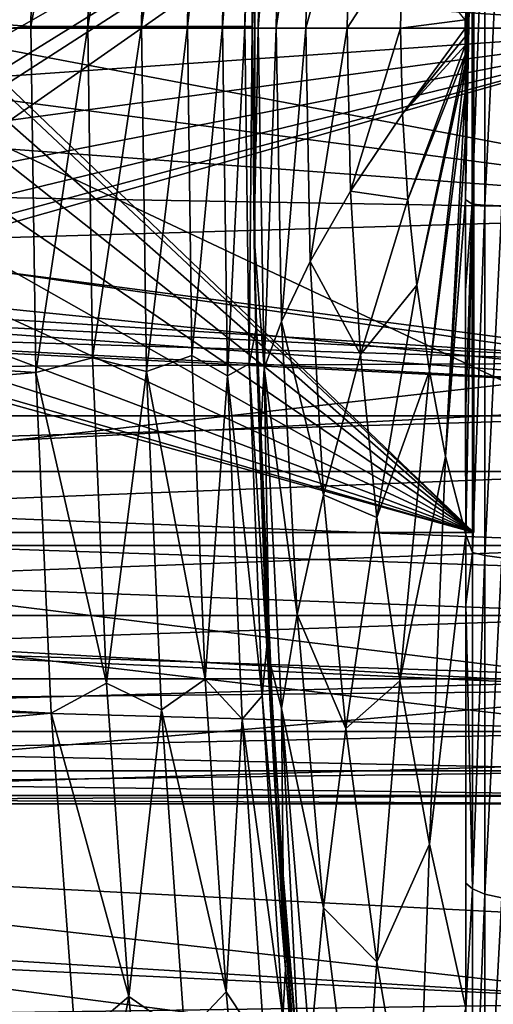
# Model space of a CAD drawing. Header units: millimetres. Extents: x -182 to 217, y -96 to 236.
# Tile 278 of 458: x 43.5 to 47.78, y -8.81 to 0.08. Entities that reach past the tile are written whole.
import ezdxf

# ---------------------------------------------------------------- set-up
doc = ezdxf.new("R2010")
doc.units = ezdxf.units.MM
doc.header["$LTSCALE"] = 52.148148
for name, color, linetype in [('705', 7, 'CONTINUOUS'), ('706', 7, 'CONTINUOUS'), ('711', 7, 'CONTINUOUS'), ('712', 7, 'CONTINUOUS'), ('715', 7, 'CONTINUOUS'), ('717', 7, 'CONTINUOUS'), ('718', 7, 'CONTINUOUS'), ('719', 7, 'CONTINUOUS'), ('720', 7, 'CONTINUOUS'), ('722', 7, 'CONTINUOUS'), ('723', 7, 'CONTINUOUS'), ('724', 7, 'CONTINUOUS'), ('726', 7, 'CONTINUOUS'), ('728', 7, 'CONTINUOUS'), ('731', 7, 'CONTINUOUS'), ('744', 7, 'CONTINUOUS'), ('745', 7, 'CONTINUOUS'), ('746', 7, 'CONTINUOUS'), ('747', 7, 'CONTINUOUS'), ('748', 7, 'CONTINUOUS'), ('765', 7, 'CONTINUOUS')]:
    doc.layers.add(name, color=color, linetype=linetype)

msp = doc.modelspace()

# ---------------------------------------------------------------- linework, layer by layer
at = {"layer": '705', "color": 7, "linetype": 'CONTINUOUS', "true_color": 0xaaaaaa}
for points in [[(51.1403, 1.6655, -22.4383), (51.1411, 0, -22.5), (41.9024, 1.5037, -22.4497), (51.1403, 1.6655, -22.4383)], [(41.9024, 1.5037, -22.4497), (51.1411, 0, -22.5), (42.1617, 1, -22.4778), (41.9024, 1.5037, -22.4497)], [(42.1617, 1, -22.4778), (51.1411, 0, -22.5), (42.3026, 0.5082, -22.4943), (42.1617, 1, -22.4778)], [(42.3026, 0.5082, -22.4943), (51.1411, 0, -22.5), (42.35, 0, -22.5), (42.3026, 0.5082, -22.4943)], [(51.1411, 0, -22.5), (51.1403, -1.6654, -22.4383), (42.35, 0, -22.5), (51.1411, 0, -22.5)], [(42.35, 0, -22.5), (51.1403, -1.6654, -22.4383), (42.3026, -0.5082, -22.4943), (42.35, 0, -22.5)], [(42.3026, -0.5082, -22.4943), (51.1403, -1.6654, -22.4383), (42.1617, -1, -22.4778), (42.3026, -0.5082, -22.4943)], [(42.1617, -1, -22.4778), (51.1403, -1.6654, -22.4383), (41.9024, -1.5037, -22.4497), (42.1617, -1, -22.4778)], [(41.9024, -1.5037, -22.4497), (51.1403, -1.6654, -22.4383), (41.5445, -1.9445, -22.4158), (41.9024, -1.5037, -22.4497)], [(51.1403, -1.6654, -22.4383), (51.1395, -3.3218, -22.2534), (41.5445, -1.9445, -22.4158), (51.1403, -1.6654, -22.4383)], [(41.5445, -1.9445, -22.4158), (51.1395, -3.3218, -22.2534), (41.1037, -2.3025, -22.3819), (41.5445, -1.9445, -22.4158)], [(41.1037, -2.3025, -22.3819), (51.1395, -3.3218, -22.2534), (40.6, -2.5617, -22.3537), (41.1037, -2.3025, -22.3819)], [(40.6, -2.5617, -22.3537), (51.1395, -3.3218, -22.2534), (39.9399, -2.7289, -22.3339), (40.6, -2.5617, -22.3537)], [(51.1395, -3.3218, -22.2534), (31.897, -4.3172, -22.0819), (39.2601, -2.7289, -22.3339), (51.1395, -3.3218, -22.2534)], [(39.9399, -2.7289, -22.3339), (51.1395, -3.3218, -22.2534), (39.2601, -2.7289, -22.3339), (39.9399, -2.7289, -22.3339)], [(51.1389, -4.96, -21.9465), (31.897, -4.3172, -22.0819), (51.1395, -3.3218, -22.2534), (51.1389, -4.96, -21.9465)], [(31.5503, -7.1354, -21.3386), (31.897, -4.3172, -22.0819), (51.1384, -6.5709, -21.5191), (31.5503, -7.1354, -21.3386)], [(51.1384, -6.5709, -21.5191), (31.897, -4.3172, -22.0819), (51.1389, -4.96, -21.9465), (51.1384, -6.5709, -21.5191)], [(51.138, -8.1458, -20.9737), (31.5503, -7.1354, -21.3386), (51.1384, -6.5709, -21.5191), (51.138, -8.1458, -20.9737)], [(31.0307, -9.8607, -20.2241), (31.5503, -7.1354, -21.3386), (51.1377, -9.6759, -20.3132), (31.0307, -9.8607, -20.2241)], [(51.1377, -9.6759, -20.3132), (31.5503, -7.1354, -21.3386), (51.138, -8.1458, -20.9737), (51.1377, -9.6759, -20.3132)]]:
    msp.add_3dface(points, dxfattribs=at)
at = {"layer": '706', "color": 7, "linetype": 'CONTINUOUS', "true_color": 0xaaaaaa}
for points in [[(43.6478, 3.1351, 22.2805), (21.6, 1.6814, 22.4371), (43.6, 0.0143, 22.5), (43.6478, 3.1351, 22.2805)], [(21.6, 1.6814, 22.4371), (21.6, -1.6814, 22.4371), (43.6, 0.0143, 22.5), (21.6, 1.6814, 22.4371)], [(43.6, 0.0143, 22.5), (21.6, -1.6814, 22.4371), (43.647, -3.1081, 22.2843), (43.6, 0.0143, 22.5)], [(21.6, -1.6814, 22.4371), (21.6, -5.0066, 21.9359), (43.647, -3.1081, 22.2843), (21.6, -1.6814, 22.4371)], [(43.647, -3.1081, 22.2843), (21.6, -5.0066, 21.9359), (43.7855, -6.18, 21.6346), (43.647, -3.1081, 22.2843)], [(21.6, -5.0066, 21.9359), (21.6, -8.22, 20.9447), (43.7855, -6.18, 21.6346), (21.6, -5.0066, 21.9359)], [(43.7855, -6.18, 21.6346), (21.6, -8.22, 20.9447), (44.005, -9.1472, 20.5567), (43.7855, -6.18, 21.6346)], [(21.6, -8.22, 20.9447), (21.6, -11.2497, 19.4857), (44.005, -9.1472, 20.5567), (21.6, -8.22, 20.9447)]]:
    msp.add_3dface(points, dxfattribs=at)
at = {"layer": '711', "color": 7, "linetype": 'CONTINUOUS', "true_color": 0xaaaaaa}
for points in [[(49.6, 3.0208, 20.0404), (49.6, 0, 20.2668), (26.5983, 1.5713, 20.8099), (49.6, 3.0208, 20.0404)], [(42.35, 0, -20.4566), (49.6, 3.0208, -20.0404), (42.3025, 0.5087, -20.4516), (42.35, 0, -20.4566)], [(49.6, 0, -20.2668), (49.6, 3.0208, -20.0404), (42.35, 0, -20.4566), (49.6, 0, -20.2668)], [(26.5983, 1.5713, 20.8099), (49.6, 0, 20.2668), (26.5983, 0, 20.8691), (26.5983, 1.5713, 20.8099)]]:
    msp.add_3dface(points, dxfattribs=at)
at = {"layer": '712', "color": 7, "linetype": 'CONTINUOUS', "true_color": 0xaaaaaa}
for points in [[(49.6, 0, 20.2668), (49.6, -3.0208, 20.0404), (26.5983, 0, 20.8691), (49.6, 0, 20.2668)], [(26.5983, 0, 20.8691), (49.6, -3.0208, 20.0404), (26.5983, -1.5713, 20.8099), (26.5983, 0, 20.8691)], [(49.6, -3.0208, -20.0404), (49.6, 0, -20.2668), (40.6, -2.5617, -20.3418), (49.6, -3.0208, -20.0404)], [(40.6, -2.5617, -20.3418), (49.6, 0, -20.2668), (41.1032, -2.3028, -20.3595), (40.6, -2.5617, -20.3418)], [(41.1032, -2.3028, -20.3595), (49.6, 0, -20.2668), (41.5436, -1.9455, -20.3851), (41.1032, -2.3028, -20.3595)], [(41.5436, -1.9455, -20.3851), (49.6, 0, -20.2668), (41.9018, -1.5047, -20.413), (41.5436, -1.9455, -20.3851)], [(41.9018, -1.5047, -20.413), (49.6, 0, -20.2668), (42.1617, -1, -20.4371), (41.9018, -1.5047, -20.413)], [(42.1617, -1, -20.4371), (49.6, 0, -20.2668), (42.3025, -0.5087, -20.4516), (42.1617, -1, -20.4371)], [(49.6, 0, -20.2668), (42.35, 0, -20.4566), (42.3025, -0.5087, -20.4516), (49.6, 0, -20.2668)], [(26.5983, -1.5713, 20.8099), (49.6, -3.0208, 20.0404), (26.5983, -3.1336, 20.6325), (26.5983, -1.5713, 20.8099)], [(39.9413, -2.7287, -20.3375), (49.6, -3.0208, -20.0404), (40.6, -2.5617, -20.3418), (39.9413, -2.7287, -20.3375)], [(49.6, -3.0208, -20.0404), (39.9413, -2.7287, -20.3375), (30.9771, -5.135, -20.1092), (49.6, -3.0208, -20.0404)], [(49.6, -3.0208, 20.0404), (49.6, -5.974, 19.3663), (26.5983, -3.1336, 20.6325), (49.6, -3.0208, 20.0404)], [(49.6, -5.974, -19.3663), (49.6, -3.0208, -20.0404), (30.9771, -5.135, -20.1092), (49.6, -5.974, -19.3663)], [(26.5983, -3.1336, 20.6325), (49.6, -5.974, 19.3663), (26.5983, -4.6782, 20.338), (26.5983, -3.1336, 20.6325)], [(26.5983, -4.6782, 20.338), (49.6, -5.974, 19.3663), (26.5983, -6.1963, 19.928), (26.5983, -4.6782, 20.338)], [(30.6055, -7.628, -19.3123), (49.6, -5.974, -19.3663), (30.9771, -5.135, -20.1092), (30.6055, -7.628, -19.3123)], [(49.6, -5.974, 19.3663), (49.6, -8.7938, 18.2596), (26.5983, -6.1963, 19.928), (49.6, -5.974, 19.3663)], [(49.6, -8.7938, -18.2596), (49.6, -5.974, -19.3663), (30.6055, -7.628, -19.3123), (49.6, -8.7938, -18.2596)], [(26.5983, -6.1963, 19.928), (49.6, -8.7938, 18.2596), (26.5983, -7.6791, 19.4049), (26.5983, -6.1963, 19.928)], [(30.0858, -10.0277, -18.1978), (49.6, -8.7938, -18.2596), (30.6055, -7.628, -19.3123), (30.0858, -10.0277, -18.1978)], [(26.5983, -7.6791, 19.4049), (49.6, -8.7938, 18.2596), (26.5983, -9.1183, 18.7717), (26.5983, -7.6791, 19.4049)], [(49.6, -8.7938, 18.2596), (49.6, -11.4168, 16.7451), (26.5983, -9.1183, 18.7717), (49.6, -8.7938, 18.2596)], [(49.6, -11.4168, -16.7451), (49.6, -8.7938, -18.2596), (30.0858, -10.0277, -18.1978), (49.6, -11.4168, -16.7451)]]:
    msp.add_3dface(points, dxfattribs=at)
at = {"layer": '715', "color": 7, "linetype": 'CONTINUOUS', "true_color": 0xaaaaaa}
for points in [[(49.6, -7, -4), (49.6, -7, 4), (32.6, -7, 4), (49.6, -7, -4)], [(32.6, -7, -4), (49.6, -7, -4), (32.6, -7, 4), (32.6, -7, -4)]]:
    msp.add_3dface(points, dxfattribs=at)
at = {"layer": '717', "color": 7, "linetype": 'CONTINUOUS', "true_color": 0xaaaaaa}
for points in [[(49.6, -3.5, -7), (49.6, -4, -7), (32.6, -4, -7), (49.6, -3.5, -7)], [(49.6, -3.5, -7), (32.6, -4, -7), (39.6, -3.5, -7), (49.6, -3.5, -7)]]:
    msp.add_3dface(points, dxfattribs=at)
at = {"layer": '718', "color": 7, "linetype": 'CONTINUOUS', "true_color": 0xaaaaaa}
for points in [[(49.6, -4, 7), (49.6, 4, 7), (32.6, 4, 7), (49.6, -4, 7)], [(49.6, -4, 7), (32.6, 4, 7), (32.6, -4, 7), (49.6, -4, 7)]]:
    msp.add_3dface(points, dxfattribs=at)
at = {"layer": '719', "color": 7, "linetype": 'CONTINUOUS', "true_color": 0xaaaaaa}
for points in [[(47.6, -4.55, -4.55), (47.6, -4.55, 4.55), (47.6, 4.55, 4.55), (47.6, -4.55, -4.55)], [(47.6, 4.55, -4.55), (47.6, -4.55, -4.55), (47.6, 4.55, 4.55), (47.6, 4.55, -4.55)]]:
    msp.add_3dface(points, dxfattribs=at)
at = {"layer": '720', "color": 7, "linetype": 'CONTINUOUS', "true_color": 0xaaaaaa}
for points in [[(32.6, -4.55, 4.55), (32.6, 4.55, 4.55), (47.6, 4.55, 4.55), (32.6, -4.55, 4.55)], [(47.6, -4.55, 4.55), (32.6, -4.55, 4.55), (47.6, 4.55, 4.55), (47.6, -4.55, 4.55)]]:
    msp.add_3dface(points, dxfattribs=at)
at = {"layer": '722', "color": 7, "linetype": 'CONTINUOUS', "true_color": 0xaaaaaa}
for points in [[(47.6, -4.55, -4.55), (47.6, 4.55, -4.55), (41.191, 1.591, -4.55), (47.6, -4.55, -4.55)], [(41.5486, 1.125, -4.55), (47.6, -4.55, -4.55), (41.191, 1.591, -4.55), (41.5486, 1.125, -4.55)], [(41.7733, 0.5824, -4.55), (47.6, -4.55, -4.55), (41.5486, 1.125, -4.55), (41.7733, 0.5824, -4.55)], [(41.85, 0, -4.55), (47.6, -4.55, -4.55), (41.7733, 0.5824, -4.55), (41.85, 0, -4.55)], [(41.7733, -0.5824, -4.55), (47.6, -4.55, -4.55), (41.85, 0, -4.55), (41.7733, -0.5824, -4.55)], [(41.5486, -1.125, -4.55), (47.6, -4.55, -4.55), (41.7733, -0.5824, -4.55), (41.5486, -1.125, -4.55)], [(41.191, -1.591, -4.55), (47.6, -4.55, -4.55), (41.5486, -1.125, -4.55), (41.191, -1.591, -4.55)], [(40.725, -1.9485, -4.55), (47.6, -4.55, -4.55), (41.191, -1.591, -4.55), (40.725, -1.9485, -4.55)], [(40.1823, -2.1733, -4.55), (47.6, -4.55, -4.55), (40.725, -1.9485, -4.55), (40.1823, -2.1733, -4.55)], [(32.6, -4.55, -4.55), (47.6, -4.55, -4.55), (39.0177, -2.1733, -4.55), (32.6, -4.55, -4.55)], [(47.6, -4.55, -4.55), (39.6, -2.25, -4.55), (39.0177, -2.1733, -4.55), (47.6, -4.55, -4.55)], [(39.6, -2.25, -4.55), (47.6, -4.55, -4.55), (40.1823, -2.1733, -4.55), (39.6, -2.25, -4.55)]]:
    msp.add_3dface(points, dxfattribs=at)
at = {"layer": '723', "color": 7, "linetype": 'CONTINUOUS', "true_color": 0xaaaaaa}
for points in [[(32.6, -4.55, -4.55), (32.6, -4.55, 4.55), (47.6, -4.55, 4.55), (32.6, -4.55, -4.55)], [(32.6, -4.55, -4.55), (47.6, -4.55, 4.55), (47.6, -4.55, -4.55), (32.6, -4.55, -4.55)]]:
    msp.add_3dface(points, dxfattribs=at)
at = {"layer": '724', "color": 7, "linetype": 'CONTINUOUS', "true_color": 0xaaaaaa}
for points in [[(49.6, -4.6676, 6.9248), (49.6, -4, 7), (32.6, -4.6676, 6.9248), (49.6, -4.6676, 6.9248)], [(49.6, -4, 7), (32.6, -4, 7), (32.6, -4.6676, 6.9248), (49.6, -4, 7)], [(49.6, -5.3016, 6.7029), (49.6, -4.6676, 6.9248), (32.6, -5.3016, 6.7029), (49.6, -5.3016, 6.7029)], [(49.6, -4.6676, 6.9248), (32.6, -4.6676, 6.9248), (32.6, -5.3016, 6.7029), (49.6, -4.6676, 6.9248)], [(49.6, -5.8705, 6.3455), (49.6, -5.3016, 6.7029), (32.6, -5.8705, 6.3455), (49.6, -5.8705, 6.3455)], [(49.6, -5.3016, 6.7029), (32.6, -5.3016, 6.7029), (32.6, -5.8705, 6.3455), (49.6, -5.3016, 6.7029)], [(49.6, -6.3455, 5.8705), (49.6, -5.8705, 6.3455), (32.6, -6.3455, 5.8705), (49.6, -6.3455, 5.8705)], [(49.6, -5.8705, 6.3455), (32.6, -5.8705, 6.3455), (32.6, -6.3455, 5.8705), (49.6, -5.8705, 6.3455)], [(49.6, -6.7029, 5.3016), (49.6, -6.3455, 5.8705), (32.6, -6.7029, 5.3016), (49.6, -6.7029, 5.3016)], [(49.6, -6.3455, 5.8705), (32.6, -6.3455, 5.8705), (32.6, -6.7029, 5.3016), (49.6, -6.3455, 5.8705)], [(49.6, -6.9248, 4.6676), (49.6, -6.7029, 5.3016), (32.6, -6.9248, 4.6676), (49.6, -6.9248, 4.6676)], [(49.6, -6.7029, 5.3016), (32.6, -6.7029, 5.3016), (32.6, -6.9248, 4.6676), (49.6, -6.7029, 5.3016)], [(49.6, -7, 4), (49.6, -6.9248, 4.6676), (32.6, -7, 4), (49.6, -7, 4)], [(32.6, -7, 4), (49.6, -6.9248, 4.6676), (32.6, -6.9248, 4.6676), (32.6, -7, 4)]]:
    msp.add_3dface(points, dxfattribs=at)
at = {"layer": '726', "color": 7, "linetype": 'CONTINUOUS', "true_color": 0xaaaaaa}
for points in [[(49.6, -4, -7), (49.6, -4.6676, -6.9248), (32.6, -4, -7), (49.6, -4, -7)], [(49.6, -4.6676, -6.9248), (32.6, -4.6676, -6.9248), (32.6, -4, -7), (49.6, -4.6676, -6.9248)], [(49.6, -4.6676, -6.9248), (49.6, -5.3016, -6.7029), (32.6, -4.6676, -6.9248), (49.6, -4.6676, -6.9248)], [(49.6, -5.3016, -6.7029), (32.6, -5.3016, -6.7029), (32.6, -4.6676, -6.9248), (49.6, -5.3016, -6.7029)], [(49.6, -5.3016, -6.7029), (49.6, -5.8705, -6.3455), (32.6, -5.3016, -6.7029), (49.6, -5.3016, -6.7029)], [(49.6, -5.8705, -6.3455), (32.6, -5.8705, -6.3455), (32.6, -5.3016, -6.7029), (49.6, -5.8705, -6.3455)], [(49.6, -5.8705, -6.3455), (49.6, -6.3455, -5.8705), (32.6, -5.8705, -6.3455), (49.6, -5.8705, -6.3455)], [(49.6, -6.3455, -5.8705), (32.6, -6.3455, -5.8705), (32.6, -5.8705, -6.3455), (49.6, -6.3455, -5.8705)], [(49.6, -6.3455, -5.8705), (49.6, -6.7029, -5.3016), (32.6, -6.3455, -5.8705), (49.6, -6.3455, -5.8705)], [(49.6, -6.7029, -5.3016), (32.6, -6.7029, -5.3016), (32.6, -6.3455, -5.8705), (49.6, -6.7029, -5.3016)], [(49.6, -6.7029, -5.3016), (49.6, -6.9248, -4.6676), (32.6, -6.7029, -5.3016), (49.6, -6.7029, -5.3016)], [(49.6, -6.9248, -4.6676), (32.6, -6.9248, -4.6676), (32.6, -6.7029, -5.3016), (49.6, -6.9248, -4.6676)], [(49.6, -6.9248, -4.6676), (49.6, -7, -4), (32.6, -6.9248, -4.6676), (49.6, -6.9248, -4.6676)], [(49.6, -7, -4), (32.6, -7, -4), (32.6, -6.9248, -4.6676), (49.6, -7, -4)]]:
    msp.add_3dface(points, dxfattribs=at)
at = {"layer": '728', "color": 7, "linetype": 'CONTINUOUS', "true_color": 0xaaaaaa}
for points in [[(49.6, 3.5, -8.5), (49.6, -3.5, -8.5), (39.6, -3.5, -8.5), (49.6, 3.5, -8.5)], [(49.6, 3.5, -8.5), (39.6, -3.5, -8.5), (41.2579, -1.8712, -8.5), (49.6, 3.5, -8.5)], [(41.6575, -1.42, -8.5), (49.6, 3.5, -8.5), (41.2579, -1.8712, -8.5), (41.6575, -1.42, -8.5)], [(41.9376, -0.8864, -8.5), (49.6, 3.5, -8.5), (41.6575, -1.42, -8.5), (41.9376, -0.8864, -8.5)], [(42.0818, -0.3013, -8.5), (49.6, 3.5, -8.5), (41.9376, -0.8864, -8.5), (42.0818, -0.3013, -8.5)], [(42.0818, 0.3013, -8.5), (49.6, 3.5, -8.5), (42.0818, -0.3013, -8.5), (42.0818, 0.3013, -8.5)]]:
    msp.add_3dface(points, dxfattribs=at)
at = {"layer": '731', "color": 7, "linetype": 'CONTINUOUS', "true_color": 0xaaaaaa}
for points in [[(49.6, -3.5, -8.5), (49.6, -3.5, -7), (39.6, -3.5, -7), (49.6, -3.5, -8.5)], [(49.6, -3.5, -8.5), (39.6, -3.5, -7), (39.6, -3.5, -8.5), (49.6, -3.5, -8.5)]]:
    msp.add_3dface(points, dxfattribs=at)
at = {"layer": '744', "color": 7, "linetype": 'CONTINUOUS', "true_color": 0xaaaaaa}
for points in [[(45.6, 0.0153, 24.5), (45.6278, 2.5342, 36.9564), (45.6309, 2.72, 24.3432), (45.6, 0.0153, 24.5)], [(45.6, 0.0005, 36.892), (45.6278, 2.5342, 36.9564), (45.6, 0.0153, 24.5), (45.6, 0.0005, 36.892)], [(45.6311, -2.73, 24.3421), (45.6, 0.0005, 36.892), (45.6, 0.0153, 24.5), (45.6311, -2.73, 24.3421)], [(45.6278, -2.5332, 36.9564), (45.6, 0.0005, 36.892), (45.6311, -2.73, 24.3421), (45.6278, -2.5332, 36.9564)], [(45.7116, -5.0765, 37.1504), (45.6278, -2.5332, 36.9564), (45.6311, -2.73, 24.3421), (45.7116, -5.0765, 37.1504)], [(45.7296, -5.5772, 23.8341), (45.7116, -5.0765, 37.1504), (45.6311, -2.73, 24.3421), (45.7296, -5.5772, 23.8341)], [(45.8526, -7.6387, 37.4771), (45.7116, -5.0765, 37.1504), (45.7296, -5.5772, 23.8341), (45.8526, -7.6387, 37.4771)], [(45.8994, -8.4867, 22.9291), (45.8526, -7.6387, 37.4771), (45.7296, -5.5772, 23.8341), (45.8994, -8.4867, 22.9291)], [(46.053, -10.2294, 37.9413), (45.8526, -7.6387, 37.4771), (45.8994, -8.4867, 22.9291), (46.053, -10.2294, 37.9413)], [(46.1284, -11.2952, 21.6403), (46.053, -10.2294, 37.9413), (45.8994, -8.4867, 22.9291), (46.1284, -11.2952, 21.6403)]]:
    msp.add_3dface(points, dxfattribs=at)
at = {"layer": '745', "color": 7, "linetype": 'CONTINUOUS', "true_color": 0xaaaaaa}
for points in [[(45.6278, 2.5342, 36.9564), (45.6, 0.0005, 36.892), (45.6238, 2.3138, 39.2712), (45.6278, 2.5342, 36.9564)], [(45.6238, 2.3138, 39.2712), (45.6, 0.0005, 36.892), (45.6238, -2.3138, 39.2712), (45.6238, 2.3138, 39.2712)], [(45.6238, 2.3138, 39.2712), (45.6238, -2.3138, 39.2712), (45.617, 1.8926, 41.5744), (45.6238, 2.3138, 39.2712)], [(45.617, 1.8926, 41.5744), (45.6238, -2.3138, 39.2712), (45.6, 0.0007, 41.5244), (45.617, 1.8926, 41.5744)], [(45.6, 0.0007, 41.5244), (45.6238, -2.3138, 39.2712), (45.617, -1.8912, 41.5744), (45.6, 0.0007, 41.5244)], [(45.6, 0.0005, 36.892), (45.6278, -2.5332, 36.9564), (45.6238, -2.3138, 39.2712), (45.6, 0.0005, 36.892)], [(45.617, -1.8912, 41.5744), (45.6238, -2.3138, 39.2712), (45.6682, -3.7903, 41.7252), (45.617, -1.8912, 41.5744)], [(45.6278, -2.5332, 36.9564), (45.7116, -5.0765, 37.1504), (45.6238, -2.3138, 39.2712), (45.6278, -2.5332, 36.9564)], [(45.6238, -2.3138, 39.2712), (45.7116, -5.0765, 37.1504), (45.8142, -6.9414, 39.775), (45.6238, -2.3138, 39.2712)], [(45.6238, -2.3138, 39.2712), (45.8142, -6.9414, 39.775), (45.6682, -3.7903, 41.7252), (45.6238, -2.3138, 39.2712)], [(45.6682, -3.7903, 41.7252), (45.8142, -6.9414, 39.775), (45.7545, -5.704, 41.9791), (45.6682, -3.7903, 41.7252)], [(45.7116, -5.0765, 37.1504), (45.8526, -7.6387, 37.4771), (45.8142, -6.9414, 39.775), (45.7116, -5.0765, 37.1504)], [(45.7545, -5.704, 41.9791), (45.8142, -6.9414, 39.775), (45.8771, -7.6392, 42.3399), (45.7545, -5.704, 41.9791)], [(45.8526, -7.6387, 37.4771), (46.053, -10.2294, 37.9413), (45.8142, -6.9414, 39.775), (45.8526, -7.6387, 37.4771)], [(45.8142, -6.9414, 39.775), (46.053, -10.2294, 37.9413), (46.1949, -11.569, 40.7825), (45.8142, -6.9414, 39.775)], [(45.8142, -6.9414, 39.775), (46.1949, -11.569, 40.7825), (45.8771, -7.6392, 42.3399), (45.8142, -6.9414, 39.775)], [(45.8771, -7.6392, 42.3399), (46.1949, -11.569, 40.7825), (46.038, -9.6034, 42.8132), (45.8771, -7.6392, 42.3399)]]:
    msp.add_3dface(points, dxfattribs=at)
at = {"layer": '746', "color": 7, "linetype": 'CONTINUOUS', "true_color": 0xaaaaaa}
for points in [[(45.617, 1.8926, 41.5744), (45.6, 0.0007, 41.5244), (45.7058, 3.0697, 45.1464), (45.617, 1.8926, 41.5744)], [(45.7058, 3.0697, 45.1464), (45.6, 0.0007, 41.5244), (45.6537, 0, 44.9718), (45.7058, 3.0697, 45.1464)], [(45.7058, 3.0697, 45.1464), (45.6537, 0, 44.9718), (45.8623, 2.6463, 48.5984), (45.7058, 3.0697, 45.1464)], [(45.8623, 2.6463, 48.5984), (45.6537, 0, 44.9718), (45.8147, 0, 48.4193), (45.8623, 2.6463, 48.5984)], [(45.8623, 2.6463, 48.5984), (45.8147, 0, 48.4193), (46.1228, 2.1062, 52.0272), (45.8623, 2.6463, 48.5984)], [(46.1228, 2.1062, 52.0272), (45.8147, 0, 48.4193), (46.0827, 0, 51.8602), (46.1228, 2.1062, 52.0272)], [(46.1228, 2.1062, 52.0272), (46.0827, 0, 51.8602), (46.4871, 1.4725, 55.4255), (46.1228, 2.1062, 52.0272)], [(46.4871, 1.4725, 55.4255), (46.0827, 0, 51.8602), (46.4574, 0, 55.2911), (46.4871, 1.4725, 55.4255)], [(46.4871, 1.4725, 55.4255), (46.4574, 0, 55.2911), (46.9547, 0.7728, 58.7878), (46.4871, 1.4725, 55.4255)], [(46.9547, 0.7728, 58.7878), (46.4574, 0, 55.2911), (46.9384, 0, 58.7086), (46.9547, 0.7728, 58.7878)], [(46.9547, 0.7728, 58.7878), (46.9384, 0, 58.7086), (47.5224, 0.0758, 62.0925), (46.9547, 0.7728, 58.7878)], [(45.6, 0.0007, 41.5244), (45.617, -1.8912, 41.5744), (45.6537, 0, 44.9718), (45.6, 0.0007, 41.5244)], [(45.6537, 0, 44.9718), (45.617, -1.8912, 41.5744), (45.7058, -3.0697, 45.1464), (45.6537, 0, 44.9718)], [(45.6537, 0, 44.9718), (45.7058, -3.0697, 45.1464), (45.8147, 0, 48.4193), (45.6537, 0, 44.9718)], [(45.8147, 0, 48.4193), (45.8623, -2.6463, 48.5984), (46.0827, 0, 51.8602), (45.8147, 0, 48.4193)], [(46.0827, 0, 51.8602), (45.8623, -2.6463, 48.5984), (46.1228, -2.1062, 52.0272), (46.0827, 0, 51.8602)], [(46.0827, 0, 51.8602), (46.1228, -2.1062, 52.0272), (46.4574, 0, 55.2911), (46.0827, 0, 51.8602)], [(46.4574, 0, 55.2911), (46.1228, -2.1062, 52.0272), (46.4871, -1.4724, 55.4255), (46.4574, 0, 55.2911)], [(46.4574, 0, 55.2911), (46.4871, -1.4724, 55.4255), (46.9384, 0, 58.7086), (46.4574, 0, 55.2911)], [(47.5224, 0.0758, 62.0925), (46.9384, 0, 58.7086), (47.5224, -0.0024, 62.0926), (47.5224, 0.0758, 62.0925)], [(45.8147, 0, 48.4193), (45.7058, -3.0697, 45.1464), (45.8623, -2.6463, 48.5984), (45.8147, 0, 48.4193)], [(46.9384, 0, 58.7086), (46.4871, -1.4724, 55.4255), (46.9547, -0.7729, 58.7878), (46.9384, 0, 58.7086)], [(46.9384, 0, 58.7086), (46.9547, -0.7729, 58.7878), (47.5224, -0.0024, 62.0926), (46.9384, 0, 58.7086)], [(47.5224, -0.0024, 62.0926), (46.9547, -0.7729, 58.7878), (47.5224, -0.0805, 62.0925), (47.5224, -0.0024, 62.0926)], [(47.5224, -0.0805, 62.0925), (46.9547, -0.7729, 58.7878), (47.5225, -0.1587, 62.092), (47.5224, -0.0805, 62.0925)], [(46.9547, -0.7729, 58.7878), (47.0035, -1.5457, 59.0253), (47.5225, -0.1587, 62.092), (46.9547, -0.7729, 58.7878)], [(47.5225, -0.1587, 62.092), (47.0035, -1.5457, 59.0253), (47.5225, -0.2401, 62.0913), (47.5225, -0.1587, 62.092)], [(47.0035, -1.5457, 59.0253), (47.0849, -2.3186, 59.421), (47.5225, -0.2401, 62.0913), (47.0035, -1.5457, 59.0253)], [(47.5225, -0.2401, 62.0913), (47.0849, -2.3186, 59.421), (47.5226, -0.3307, 62.09), (47.5225, -0.2401, 62.0913)], [(47.0849, -2.3186, 59.421), (47.1988, -3.0914, 59.9751), (47.5226, -0.3307, 62.09), (47.0849, -2.3186, 59.421)], [(47.5226, -0.3307, 62.09), (47.1988, -3.0914, 59.9751), (47.5229, -0.5795, 62.0844), (47.5226, -0.3307, 62.09)], [(47.1988, -3.0914, 59.9751), (47.3452, -3.8643, 60.6875), (47.5229, -0.5795, 62.0844), (47.1988, -3.0914, 59.9751)], [(47.5229, -0.5795, 62.0844), (47.3452, -3.8643, 60.6875), (47.5233, -0.9696, 62.0695), (47.5229, -0.5795, 62.0844)], [(46.9547, -0.7729, 58.7878), (46.4871, -1.4724, 55.4255), (47.0035, -1.5457, 59.0253), (46.9547, -0.7729, 58.7878)], [(47.5233, -0.9696, 62.0695), (47.3452, -3.8643, 60.6875), (47.5239, -1.5457, 62.0344), (47.5233, -0.9696, 62.0695)], [(46.4871, -1.4724, 55.4255), (46.1228, -2.1062, 52.0272), (46.5762, -2.9449, 55.829), (46.4871, -1.4724, 55.4255)], [(46.4871, -1.4724, 55.4255), (46.5762, -2.9449, 55.829), (47.0035, -1.5457, 59.0253), (46.4871, -1.4724, 55.4255)], [(47.0035, -1.5457, 59.0253), (46.5762, -2.9449, 55.829), (47.0849, -2.3186, 59.421), (47.0035, -1.5457, 59.0253)], [(47.3452, -3.8643, 60.6875), (47.5264, -4.5683, 61.5868), (47.5239, -1.5457, 62.0344), (47.3452, -3.8643, 60.6875)], [(47.5239, -1.5457, 62.0344), (47.5264, -4.5683, 61.5868), (47.5247, -2.3644, 61.9571), (47.5239, -1.5457, 62.0344)], [(45.617, -1.8912, 41.5744), (45.6682, -3.7903, 41.7252), (45.7058, -3.0697, 45.1464), (45.617, -1.8912, 41.5744)], [(46.1228, -2.1062, 52.0272), (45.8623, -2.6463, 48.5984), (46.2434, -4.2124, 52.5281), (46.1228, -2.1062, 52.0272)], [(46.1228, -2.1062, 52.0272), (46.2434, -4.2124, 52.5281), (46.5762, -2.9449, 55.829), (46.1228, -2.1062, 52.0272)], [(46.5762, -2.9449, 55.829), (46.7248, -4.4174, 56.5015), (47.0849, -2.3186, 59.421), (46.5762, -2.9449, 55.829)], [(47.0849, -2.3186, 59.421), (46.7248, -4.4174, 56.5015), (47.1988, -3.0914, 59.9751), (47.0849, -2.3186, 59.421)], [(47.5264, -4.5683, 61.5868), (47.5256, -3.523, 61.7923), (47.5247, -2.3644, 61.9571), (47.5264, -4.5683, 61.5868)], [(45.8623, -2.6463, 48.5984), (45.7058, -3.0697, 45.1464), (46.0052, -5.2926, 49.1358), (45.8623, -2.6463, 48.5984)], [(45.8623, -2.6463, 48.5984), (46.0052, -5.2926, 49.1358), (46.2434, -4.2124, 52.5281), (45.8623, -2.6463, 48.5984)], [(46.5762, -2.9449, 55.829), (46.2434, -4.2124, 52.5281), (46.7248, -4.4174, 56.5015), (46.5762, -2.9449, 55.829)], [(45.6682, -3.7903, 41.7252), (45.7545, -5.704, 41.9791), (45.7058, -3.0697, 45.1464), (45.6682, -3.7903, 41.7252)], [(45.7058, -3.0697, 45.1464), (45.7545, -5.704, 41.9791), (45.862, -6.1395, 45.6701), (45.7058, -3.0697, 45.1464)], [(45.7058, -3.0697, 45.1464), (45.862, -6.1395, 45.6701), (46.0052, -5.2926, 49.1358), (45.7058, -3.0697, 45.1464)], [(46.7248, -4.4174, 56.5015), (46.9327, -5.8898, 57.443), (47.1988, -3.0914, 59.9751), (46.7248, -4.4174, 56.5015)], [(47.1988, -3.0914, 59.9751), (46.9327, -5.8898, 57.443), (47.3452, -3.8643, 60.6875), (47.1988, -3.0914, 59.9751)], [(46.9327, -5.8898, 57.443), (47.2001, -7.3623, 58.6535), (47.3452, -3.8643, 60.6875), (46.9327, -5.8898, 57.443)], [(47.3452, -3.8643, 60.6875), (47.2001, -7.3623, 58.6535), (47.5264, -4.5683, 61.5868), (47.3452, -3.8643, 60.6875)], [(46.2434, -4.2124, 52.5281), (46.0052, -5.2926, 49.1358), (46.4442, -6.3186, 53.363), (46.2434, -4.2124, 52.5281)], [(46.2434, -4.2124, 52.5281), (46.4442, -6.3186, 53.363), (46.7248, -4.4174, 56.5015), (46.2434, -4.2124, 52.5281)], [(46.7248, -4.4174, 56.5015), (46.4442, -6.3186, 53.363), (46.9327, -5.8898, 57.443), (46.7248, -4.4174, 56.5015)], [(47.2001, -7.3623, 58.6535), (47.5286, -8.843, 60.1402), (47.5264, -4.5683, 61.5868), (47.2001, -7.3623, 58.6535)], [(47.5264, -4.5683, 61.5868), (47.5286, -8.843, 60.1402), (47.5268, -5.2011, 61.4354), (47.5264, -4.5683, 61.5868)], [(47.5286, -8.843, 60.1402), (47.5281, -7.7148, 60.6229), (47.5268, -5.2011, 61.4354), (47.5286, -8.843, 60.1402)], [(46.0052, -5.2926, 49.1358), (45.862, -6.1395, 45.6701), (46.2433, -7.9389, 50.0314), (46.0052, -5.2926, 49.1358)], [(46.0052, -5.2926, 49.1358), (46.2433, -7.9389, 50.0314), (46.4442, -6.3186, 53.363), (46.0052, -5.2926, 49.1358)], [(45.7545, -5.704, 41.9791), (45.8771, -7.6392, 42.3399), (45.862, -6.1395, 45.6701), (45.7545, -5.704, 41.9791)], [(46.4442, -6.3186, 53.363), (46.7254, -8.4248, 54.5318), (46.9327, -5.8898, 57.443), (46.4442, -6.3186, 53.363)], [(46.9327, -5.8898, 57.443), (46.7254, -8.4248, 54.5318), (47.2001, -7.3623, 58.6535), (46.9327, -5.8898, 57.443)], [(45.8771, -7.6392, 42.3399), (46.038, -9.6034, 42.8132), (45.862, -6.1395, 45.6701), (45.8771, -7.6392, 42.3399)], [(45.862, -6.1395, 45.6701), (46.038, -9.6034, 42.8132), (46.1225, -9.2092, 46.5429), (45.862, -6.1395, 45.6701)], [(45.862, -6.1395, 45.6701), (46.1225, -9.2092, 46.5429), (46.2433, -7.9389, 50.0314), (45.862, -6.1395, 45.6701)], [(46.4442, -6.3186, 53.363), (46.2433, -7.9389, 50.0314), (46.7254, -8.4248, 54.5318), (46.4442, -6.3186, 53.363)], [(46.7254, -8.4248, 54.5318), (47.087, -10.5311, 56.0347), (47.2001, -7.3623, 58.6535), (46.7254, -8.4248, 54.5318)], [(47.2001, -7.3623, 58.6535), (47.087, -10.5311, 56.0347), (47.5286, -8.843, 60.1402), (47.2001, -7.3623, 58.6535)], [(46.2433, -7.9389, 50.0314), (46.1225, -9.2092, 46.5429), (46.5768, -10.5852, 51.2853), (46.2433, -7.9389, 50.0314)], [(46.2433, -7.9389, 50.0314), (46.5768, -10.5852, 51.2853), (46.7254, -8.4248, 54.5318), (46.2433, -7.9389, 50.0314)], [(46.7254, -8.4248, 54.5318), (46.5768, -10.5852, 51.2853), (47.087, -10.5311, 56.0347), (46.7254, -8.4248, 54.5318)]]:
    msp.add_3dface(points, dxfattribs=at)
at = {"layer": '747', "color": 7, "linetype": 'CONTINUOUS', "true_color": 0xaaaaaa}
for points in [[(43.6, 0.0143, 22.5), (43.647, -3.1081, 22.2843), (44.1156, 0.0143, 22.5676), (43.6, 0.0143, 22.5)], [(44.1156, 0.0143, 22.5676), (43.647, -3.1081, 22.2843), (44.1586, -2.9749, 22.3707), (44.1156, 0.0143, 22.5676)], [(44.1156, 0.0143, 22.5676), (44.1586, -2.9749, 22.3707), (44.5986, 0.0144, 22.7672), (44.1156, 0.0143, 22.5676)], [(44.5986, 0.0144, 22.7672), (44.1586, -2.9749, 22.3707), (44.6447, -3.0979, 22.5554), (44.5986, 0.0144, 22.7672)], [(44.5986, 0.0144, 22.7672), (44.6447, -3.0979, 22.5554), (45.0135, 0.0145, 23.085), (44.5986, 0.0144, 22.7672)], [(45.0135, 0.0145, 23.085), (44.6447, -3.0979, 22.5554), (45.0543, -2.9537, 22.8953), (45.0135, 0.0145, 23.085)], [(45.0135, 0.0145, 23.085), (45.0543, -2.9537, 22.8953), (45.3318, 0.0147, 23.4995), (45.0135, 0.0145, 23.085)], [(45.3318, 0.0147, 23.4995), (45.0543, -2.9537, 22.8953), (45.3764, -3.1386, 23.289), (45.3318, 0.0147, 23.4995)], [(45.3318, 0.0147, 23.4995), (45.3764, -3.1386, 23.289), (45.5319, 0.015, 23.9824), (45.3318, 0.0147, 23.4995)], [(45.5319, 0.015, 23.9824), (45.3764, -3.1386, 23.289), (45.5718, -3.0297, 23.7903), (45.5319, 0.015, 23.9824)], [(45.6, 0.0153, 24.5), (45.5319, 0.015, 23.9824), (45.5718, -3.0297, 23.7903), (45.6, 0.0153, 24.5)], [(45.6311, -2.73, 24.3421), (45.6, 0.0153, 24.5), (45.5718, -3.0297, 23.7903), (45.6311, -2.73, 24.3421)], [(45.7296, -5.5772, 23.8341), (45.6311, -2.73, 24.3421), (45.5718, -3.0297, 23.7903), (45.7296, -5.5772, 23.8341)], [(44.1586, -2.9749, 22.3707), (43.647, -3.1081, 22.2843), (44.2851, -5.9101, 21.78), (44.1586, -2.9749, 22.3707)], [(44.1586, -2.9749, 22.3707), (44.2851, -5.9101, 21.78), (44.6447, -3.0979, 22.5554), (44.1586, -2.9749, 22.3707)], [(45.0543, -2.9537, 22.8953), (44.6447, -3.0979, 22.5554), (45.1746, -5.8731, 22.3256), (45.0543, -2.9537, 22.8953)], [(45.0543, -2.9537, 22.8953), (45.1746, -5.8731, 22.3256), (45.3764, -3.1386, 23.289), (45.0543, -2.9537, 22.8953)], [(43.647, -3.1081, 22.2843), (43.7855, -6.18, 21.6346), (44.2851, -5.9101, 21.78), (43.647, -3.1081, 22.2843)], [(44.6447, -3.0979, 22.5554), (44.2851, -5.9101, 21.78), (44.7797, -6.1513, 21.9205), (44.6447, -3.0979, 22.5554)], [(44.6447, -3.0979, 22.5554), (44.7797, -6.1513, 21.9205), (45.1746, -5.8731, 22.3256), (44.6447, -3.0979, 22.5554)], [(45.5718, -3.0297, 23.7903), (45.3764, -3.1386, 23.289), (45.6896, -6.0264, 23.213), (45.5718, -3.0297, 23.7903)], [(45.7296, -5.5772, 23.8341), (45.5718, -3.0297, 23.7903), (45.6896, -6.0264, 23.213), (45.7296, -5.5772, 23.8341)], [(45.3764, -3.1386, 23.289), (45.1746, -5.8731, 22.3256), (45.5074, -6.2361, 22.6572), (45.3764, -3.1386, 23.289)], [(45.3764, -3.1386, 23.289), (45.5074, -6.2361, 22.6572), (45.6896, -6.0264, 23.213), (45.3764, -3.1386, 23.289)], [(45.8994, -8.4867, 22.9291), (45.7296, -5.5772, 23.8341), (45.6896, -6.0264, 23.213), (45.8994, -8.4867, 22.9291)], [(44.2851, -5.9101, 21.78), (43.7855, -6.18, 21.6346), (44.4848, -8.7386, 20.8071), (44.2851, -5.9101, 21.78)], [(44.2851, -5.9101, 21.78), (44.4848, -8.7386, 20.8071), (44.7797, -6.1513, 21.9205), (44.2851, -5.9101, 21.78)], [(45.1746, -5.8731, 22.3256), (44.7797, -6.1513, 21.9205), (45.3653, -8.6955, 21.385), (45.1746, -5.8731, 22.3256)], [(45.1746, -5.8731, 22.3256), (45.3653, -8.6955, 21.385), (45.5074, -6.2361, 22.6572), (45.1746, -5.8731, 22.3256)], [(45.6896, -6.0264, 23.213), (45.5074, -6.2361, 22.6572), (45.8766, -8.9276, 22.2591), (45.6896, -6.0264, 23.213)], [(45.8994, -8.4867, 22.9291), (45.6896, -6.0264, 23.213), (45.8766, -8.9276, 22.2591), (45.8994, -8.4867, 22.9291)], [(43.7855, -6.18, 21.6346), (44.005, -9.1472, 20.5567), (44.4848, -8.7386, 20.8071), (43.7855, -6.18, 21.6346)], [(44.7797, -6.1513, 21.9205), (44.4848, -8.7386, 20.8071), (44.9922, -9.0883, 20.8747), (44.7797, -6.1513, 21.9205)], [(44.7797, -6.1513, 21.9205), (44.9922, -9.0883, 20.8747), (45.3653, -8.6955, 21.385), (44.7797, -6.1513, 21.9205)], [(45.5074, -6.2361, 22.6572), (45.3653, -8.6955, 21.385), (45.7142, -9.2224, 21.6146), (45.5074, -6.2361, 22.6572)], [(45.5074, -6.2361, 22.6572), (45.7142, -9.2224, 21.6146), (45.8766, -8.9276, 22.2591), (45.5074, -6.2361, 22.6572)], [(46.1284, -11.2952, 21.6403), (45.8994, -8.4867, 22.9291), (45.8766, -8.9276, 22.2591), (46.1284, -11.2952, 21.6403)], [(45.3653, -8.6955, 21.385), (44.9922, -9.0883, 20.8747), (45.6124, -11.3749, 20.0885), (45.3653, -8.6955, 21.385)], [(45.3653, -8.6955, 21.385), (45.6124, -11.3749, 20.0885), (45.7142, -9.2224, 21.6146), (45.3653, -8.6955, 21.385)], [(44.005, -9.1472, 20.5567), (44.14, -10.5729, 19.8611), (44.4848, -8.7386, 20.8071), (44.005, -9.1472, 20.5567)], [(44.4848, -8.7386, 20.8071), (44.14, -10.5729, 19.8611), (44.7423, -11.411, 19.4702), (44.4848, -8.7386, 20.8071)], [(44.4848, -8.7386, 20.8071), (44.7423, -11.411, 19.4702), (44.9922, -9.0883, 20.8747), (44.4848, -8.7386, 20.8071)]]:
    msp.add_3dface(points, dxfattribs=at)
at = {"layer": '748', "color": 7, "linetype": 'CONTINUOUS', "true_color": 0xaaaaaa}
for points in [[(43.6478, 3.1351, 22.2805), (43.6, 0.0143, 22.5), (44.1594, 3.0007, 22.3672), (43.6478, 3.1351, 22.2805)], [(44.1156, 0.0143, 22.5676), (44.5986, 0.0144, 22.7672), (44.6454, 3.1236, 22.5519), (44.1156, 0.0143, 22.5676)], [(44.1156, 0.0143, 22.5676), (44.6454, 3.1236, 22.5519), (44.1594, 3.0007, 22.3672), (44.1156, 0.0143, 22.5676)], [(44.5986, 0.0144, 22.7672), (45.0551, 2.9797, 22.892), (44.6454, 3.1236, 22.5519), (44.5986, 0.0144, 22.7672)], [(45.0135, 0.0145, 23.085), (45.3318, 0.0147, 23.4995), (45.3772, 3.1646, 23.2855), (45.0135, 0.0145, 23.085)], [(45.0135, 0.0145, 23.085), (45.3772, 3.1646, 23.2855), (45.0551, 2.9797, 22.892), (45.0135, 0.0145, 23.085)], [(45.3318, 0.0147, 23.4995), (45.5725, 3.0562, 23.7869), (45.3772, 3.1646, 23.2855), (45.3318, 0.0147, 23.4995)], [(45.3318, 0.0147, 23.4995), (45.5319, 0.015, 23.9824), (45.5725, 3.0562, 23.7869), (45.3318, 0.0147, 23.4995)], [(45.5319, 0.015, 23.9824), (45.6309, 2.72, 24.3432), (45.5725, 3.0562, 23.7869), (45.5319, 0.015, 23.9824)], [(43.6, 0.0143, 22.5), (44.1156, 0.0143, 22.5676), (44.1594, 3.0007, 22.3672), (43.6, 0.0143, 22.5)], [(44.5986, 0.0144, 22.7672), (45.0135, 0.0145, 23.085), (45.0551, 2.9797, 22.892), (44.5986, 0.0144, 22.7672)], [(45.6, 0.0153, 24.5), (45.6309, 2.72, 24.3432), (45.5319, 0.015, 23.9824), (45.6, 0.0153, 24.5)]]:
    msp.add_3dface(points, dxfattribs=at)
at = {"layer": '765', "color": 7, "linetype": 'CONTINUOUS', "true_color": 0xaaaaaa}
for points in [[(47.6992, 1.599, 62.3273), (47.6992, -1.5988, 62.3274), (47.8519, 1.6051, 62.4124), (47.6992, 1.599, 62.3273)], [(47.8519, 1.6051, 62.4124), (47.6992, -1.5988, 62.3274), (47.8519, -1.6049, 62.4124), (47.8519, 1.6051, 62.4124)], [(47.5224, 0.0758, 62.0925), (47.5224, -0.0024, 62.0926), (47.5852, 1.5892, 62.1951), (47.5224, 0.0758, 62.0925)], [(47.5224, -0.0024, 62.0926), (47.5224, -0.0805, 62.0925), (47.5852, 1.5892, 62.1951), (47.5224, -0.0024, 62.0926)], [(47.5224, -0.0805, 62.0925), (47.5225, -0.1587, 62.092), (47.5852, 1.5892, 62.1951), (47.5224, -0.0805, 62.0925)], [(47.5225, -0.1587, 62.092), (47.5225, -0.2401, 62.0913), (47.5852, 1.5892, 62.1951), (47.5225, -0.1587, 62.092)], [(47.5225, -0.2401, 62.0913), (47.5226, -0.3307, 62.09), (47.5852, 1.5892, 62.1951), (47.5225, -0.2401, 62.0913)], [(47.5226, -0.3307, 62.09), (47.5229, -0.5795, 62.0844), (47.5852, 1.5892, 62.1951), (47.5226, -0.3307, 62.09)], [(47.5229, -0.5795, 62.0844), (47.5233, -0.9696, 62.0695), (47.5852, 1.5892, 62.1951), (47.5229, -0.5795, 62.0844)], [(47.5233, -0.9696, 62.0695), (47.5239, -1.5457, 62.0344), (47.5852, 1.5892, 62.1951), (47.5233, -0.9696, 62.0695)], [(47.5852, 1.5892, 62.1951), (47.5239, -1.5457, 62.0344), (47.5852, -1.589, 62.1951), (47.5852, 1.5892, 62.1951)], [(47.5852, 1.5892, 62.1951), (47.5852, -1.589, 62.1951), (47.6992, 1.599, 62.3273), (47.5852, 1.5892, 62.1951)], [(47.6992, 1.599, 62.3273), (47.5852, -1.589, 62.1951), (47.6992, -1.5988, 62.3274), (47.6992, 1.599, 62.3273)], [(47.5239, -1.5457, 62.0344), (47.5247, -2.3644, 61.9571), (47.5852, -1.589, 62.1951), (47.5239, -1.5457, 62.0344)], [(47.5247, -2.3644, 61.9571), (47.5256, -3.523, 61.7923), (47.5852, -1.589, 62.1951), (47.5247, -2.3644, 61.9571)], [(47.5256, -3.523, 61.7923), (47.5264, -4.5683, 61.5868), (47.5852, -1.589, 62.1951), (47.5256, -3.523, 61.7923)], [(47.5852, -1.589, 62.1951), (47.5264, -4.5683, 61.5868), (47.5866, -4.7303, 61.7183), (47.5852, -1.589, 62.1951)], [(47.5852, -1.589, 62.1951), (47.5866, -4.7303, 61.7183), (47.6992, -1.5988, 62.3274), (47.5852, -1.589, 62.1951)], [(47.6992, -1.5988, 62.3274), (47.5866, -4.7303, 61.7183), (47.6996, -4.76, 61.8484), (47.6992, -1.5988, 62.3274)], [(47.6992, -1.5988, 62.3274), (47.6996, -4.76, 61.8484), (47.8519, -1.6049, 62.4124), (47.6992, -1.5988, 62.3274)], [(47.8519, -1.6049, 62.4124), (47.6996, -4.76, 61.8484), (47.8516, -4.7791, 61.9326), (47.8519, -1.6049, 62.4124)], [(47.5264, -4.5683, 61.5868), (47.5268, -5.2011, 61.4354), (47.5866, -4.7303, 61.7183), (47.5264, -4.5683, 61.5868)], [(47.5866, -4.7303, 61.7183), (47.5268, -5.2011, 61.4354), (47.5874, -7.7657, 60.7794), (47.5866, -4.7303, 61.7183)], [(47.5866, -4.7303, 61.7183), (47.5874, -7.7657, 60.7794), (47.6996, -4.76, 61.8484), (47.5866, -4.7303, 61.7183)], [(47.6996, -4.76, 61.8484), (47.5874, -7.7657, 60.7794), (47.6998, -7.8146, 60.9042), (47.6996, -4.76, 61.8484)], [(47.6996, -4.76, 61.8484), (47.6998, -7.8146, 60.9042), (47.8516, -4.7791, 61.9326), (47.6996, -4.76, 61.8484)], [(47.8516, -4.7791, 61.9326), (47.6998, -7.8146, 60.9042), (47.8514, -7.8464, 60.9853), (47.8516, -4.7791, 61.9326)], [(47.5268, -5.2011, 61.4354), (47.5281, -7.7148, 60.6229), (47.5874, -7.7657, 60.7794), (47.5268, -5.2011, 61.4354)], [(47.5281, -7.7148, 60.6229), (47.5286, -8.843, 60.1402), (47.5874, -7.7657, 60.7794), (47.5281, -7.7148, 60.6229)], [(47.5874, -7.7657, 60.7794), (47.5286, -8.843, 60.1402), (47.588, -10.6275, 59.3993), (47.5874, -7.7657, 60.7794)], [(47.5874, -7.7657, 60.7794), (47.588, -10.6275, 59.3993), (47.6998, -7.8146, 60.9042), (47.5874, -7.7657, 60.7794)], [(47.6998, -7.8146, 60.9042), (47.588, -10.6275, 59.3993), (47.6999, -10.6946, 59.5157), (47.6998, -7.8146, 60.9042)], [(47.6998, -7.8146, 60.9042), (47.6999, -10.6946, 59.5157), (47.8514, -7.8464, 60.9853), (47.6998, -7.8146, 60.9042)], [(47.8514, -7.8464, 60.9853), (47.6999, -10.6946, 59.5157), (47.8513, -10.7384, 59.5915), (47.8514, -7.8464, 60.9853)]]:
    msp.add_3dface(points, dxfattribs=at)

doc.saveas('drawing.dxf')
